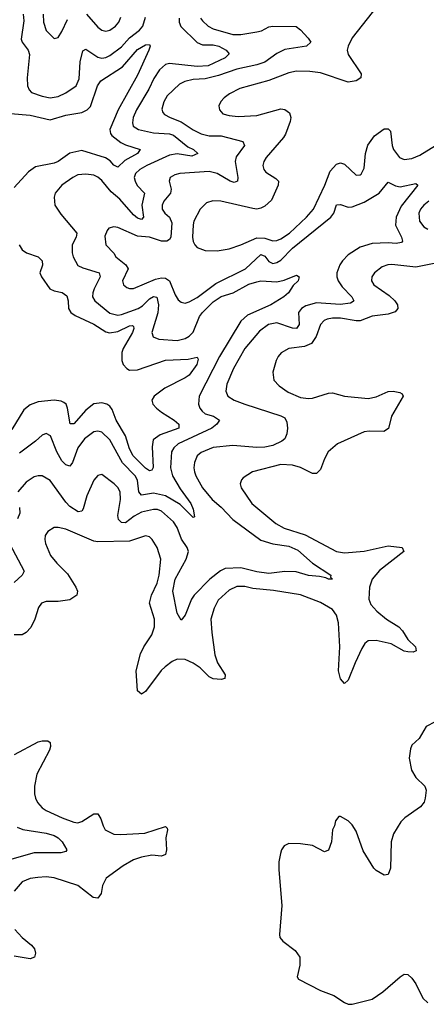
# Model space of a CAD drawing. Header units: inches. Extents: x 1843162 to 1959474, y 907081 to 1016326.
# Tile 545 of 656: x 1931837 to 1933882, y 952293 to 957242. Entities that reach past the tile are written whole.
import ezdxf

# ---------------------------------------------------------------- set-up
doc = ezdxf.new("R2010")
doc.units = ezdxf.units.IN
doc.header["$MEASUREMENT"] = 0
doc.layers.add('B9935', color=7, linetype='Continuous')

msp = doc.modelspace()

# ---------------------------------------------------------------- linework, layer by layer
at = {"layer": 'B9935', "color": 5}
for points, elevation in [([(1933635.6, 957310), (1933510, 957150.9), (1933488.7, 957110), (1933485, 957090), (1933490, 957066.7), (1933555.3, 956970), (1933552.2, 956950), (1933530, 956934.7), (1933490, 956927.6), (1933350, 956975.8), (1933297.2, 956982.8), (1933230, 956983.2), (1933190, 956974.6), (1933090, 956936.8), (1932943.8, 956896.2), (1932892.2, 956870), (1932864.9, 956850), (1932849.2, 956830.8), (1932839.5, 956810), (1932841.3, 956790), (1932859.1, 956770), (1932890, 956760.2), (1932936.5, 956756.5), (1933030, 956760.5), (1933150, 956794.2), (1933171.5, 956791.5), (1933193.5, 956773.5), (1933200.7, 956750), (1933197.1, 956730), (1933173.7, 956666.3), (1933164, 956650), (1933076.3, 956550), (1933065, 956530), (1933060.7, 956510), (1933065, 956490), (1933075.5, 956475.5), (1933124.7, 956444.7), (1933138.9, 956430), (1933137.3, 956410), (1933104.4, 956335.6), (1933070, 956305.2), (1933050, 956294.4), (1933030, 956290.5), (1933010, 956292.7), (1932849.2, 956330.8), (1932808.4, 956331.6), (1932777.4, 956322.6), (1932745.7, 956290), (1932713.7, 956230), (1932709.2, 956210.8), (1932706.7, 956150), (1932710, 956127.7), (1932718.3, 956110), (1932730, 956097.4), (1932770, 956082.3), (1932830, 956081.1), (1932890, 956091.5), (1932950, 956110.2), (1933030, 956146.3), (1933070, 956144.9), (1933110, 956131), (1933130, 956132.6), (1933150, 956141.5), (1933193.9, 956170), (1933279.5, 956250), (1933315, 956290), (1933371.2, 956410), (1933398.7, 956481.3), (1933430, 956516.5), (1933450, 956523.2), (1933470, 956515.8), (1933530, 956461.7), (1933550, 956462), (1933553.9, 956466.1), (1933570, 956496.3), (1933576.9, 956570), (1933588.7, 956611.3), (1933621.6, 956658.4), (1933670, 956694.6), (1933690, 956694.2), (1933701.7, 956681.7), (1933710.9, 956610), (1933717.7, 956590), (1933748, 956550), (1933770, 956539.8), (1933810, 956544.1), (1933850, 956560.8), (1933927.8, 956610)], 580), ([(1932746, 957250), (1932756.4, 957236.4), (1932785.4, 957210), (1932810, 957196.8), (1932910, 957168.5), (1932950, 957168.6), (1933030, 957180.9), (1933052.8, 957187.2), (1933090, 957206.5), (1933110, 957210.5), (1933228.2, 957208.2), (1933250, 957192.3), (1933287.9, 957150), (1933301.3, 957130), (1933279.5, 957110), (1933170, 957092.3), (1933130, 957073.2), (1933070.3, 957029.7), (1933030, 957015.4), (1932930, 956994.4), (1932837.5, 956962.5), (1932770, 956945.6), (1932710, 956941.5), (1932667.7, 956932.3), (1932641.7, 956918.3), (1932579.7, 956860.3), (1932562.7, 956830), (1932552.4, 956792.4), (1932556.4, 956776.4), (1932565.5, 956765.5), (1932593.7, 956750), (1932650, 956729), (1932710, 956688.5), (1932750, 956668.6), (1932790, 956658.7), (1932850, 956658.4), (1932959, 956630), (1932967.3, 956610), (1932926.6, 956553.4), (1932921.2, 956530), (1932934.1, 956450), (1932933.4, 956430), (1932915.2, 956424.8), (1932895.6, 956430), (1932830, 956468.9), (1932790, 956478.6), (1932642.8, 956470), (1932617, 956463), (1932594.3, 956450), (1932588.3, 956430), (1932599.3, 956390), (1932595, 956370), (1932561.6, 956330), (1932553.7, 956310), (1932554.6, 956290), (1932567.1, 956270), (1932590, 956249.3), (1932601.8, 956221.8), (1932596.9, 956150), (1932590, 956137.1), (1932578, 956130), (1932550, 956129.5), (1932490, 956149.9), (1932430, 956154.9), (1932330, 956197.3), (1932310, 956201.3), (1932286, 956194), (1932276.5, 956183.5), (1932266.2, 956153.8), (1932270, 956111), (1932310, 956068.4), (1932320.2, 956050), (1932371.1, 956010), (1932383.5, 955990), (1932354.4, 955930), (1932359.5, 955910), (1932376.7, 955896.7), (1932390, 955891.4), (1932410, 955891.1), (1932521, 955939), (1932550, 955945.2), (1932570, 955943), (1932590, 955929.4), (1932618.9, 955858.9), (1932633.7, 955833.7), (1932650, 955822.4), (1932670, 955818.4), (1932690, 955823.5), (1932730, 955846.4), (1932823.2, 955916.8), (1932973.3, 955990), (1933050, 956062.1), (1933070, 956054.4), (1933090, 956027.2), (1933110, 956017.6), (1933130, 956021.6), (1933150, 956034.4), (1933210, 956094.6), (1933401.2, 956250), (1933416.5, 956270), (1933430, 956311.5), (1933450, 956313.5), (1933490, 956299.6), (1933510, 956301.8), (1933570, 956324.7), (1933644.9, 956370), (1933690, 956426), (1933727, 956407), (1933750, 956403), (1933830, 956419.5), (1933840.4, 956410), (1933755, 956305), (1933731.2, 956250), (1933727.9, 956210), (1933757.2, 956150), (1933763.1, 956130), (1933756.9, 956123.1), (1933730, 956117.2), (1933690, 956120.7), (1933610, 956117), (1933550, 956099.9), (1933490, 956059.9), (1933460.4, 956030), (1933447.8, 956010), (1933432.8, 955970), (1933433, 955950), (1933439.4, 955930), (1933459.3, 955899.3), (1933507.1, 955850), (1933517.4, 955830), (1933514.6, 955825.4), (1933501.6, 955818.4), (1933449.6, 955810.4), (1933330, 955819.2), (1933276.1, 955803.9), (1933253.7, 955790), (1933239.5, 955770), (1933242.5, 955710), (1933230.1, 955689.9), (1933210, 955692.5), (1933130, 955718.2), (1933089.2, 955710), (1933043, 955677), (1932970.1, 955590), (1932912.2, 955490), (1932878.3, 955410), (1932874.7, 955374.7), (1932883.6, 955350), (1932916.4, 955330), (1932970, 955309.5), (1933150, 955251.9), (1933170, 955240.9), (1933180, 955220), (1933183.6, 955190), (1933180, 955160), (1933170, 955136.3), (1933155.5, 955124.5), (1933110, 955102.5), (1933070, 955093.7), (1933030, 955092.7), (1932910, 955102.4), (1932810, 955092.2), (1932750, 955067.1), (1932730.1, 955049.9), (1932716.9, 955016.9), (1932713.7, 954990), (1932716.5, 954970), (1932723.2, 954950), (1932757.4, 954890), (1932805.5, 954830), (1932850, 954792.2), (1932910, 954730.1), (1933050, 954626.8), (1933110, 954608.4), (1933190, 954595.7), (1933235.6, 954575.6), (1933310.1, 954510.1), (1933401.6, 954450), (1933401.1, 954441.1), (1933410.3, 954429.7), (1933390.4, 954429.7), (1933377.1, 954437.1), (1933344.2, 954444.2), (1933290, 954449.2), (1933227.6, 954467.6), (1933170, 954469.3), (1933090, 954459.6), (1933030, 954467.9), (1932950, 954486.7), (1932870, 954484.1), (1932847, 954473), (1932793, 954430), (1932714.3, 954350), (1932701.3, 954330), (1932670, 954249.3), (1932650, 954224.5), (1932630, 954259), (1932607.9, 954370), (1932619.9, 954430), (1932673.8, 954530), (1932685.8, 954570), (1932680.2, 954590), (1932651.6, 954631.6), (1932629.9, 954689.9), (1932610, 954718.3), (1932550, 954772.8), (1932530, 954780.4), (1932510, 954781.3), (1932450, 954767.3), (1932413.5, 954746.5), (1932370, 954713), (1932350, 954714.4), (1932334.4, 954730), (1932330.5, 954750), (1932345, 954830), (1932342, 954870), (1932331.3, 954891.3), (1932312.1, 954910), (1932250, 954956.2), (1932230, 954952), (1932210, 954927.3), (1932175.3, 954850), (1932157, 954783), (1932150, 954771.3), (1932130.9, 954769.1), (1932090, 954795.6), (1932070, 954817.3), (1931990, 954926), (1931950, 954949.8), (1931930, 954949.8), (1931910, 954944.1), (1931870, 954918.4), (1931827.5, 954870)], 560), ([(1932638.6, 957250), (1932639, 957230), (1932647.7, 957207.7), (1932730, 957127.5), (1932756.5, 957116.5), (1932810, 957115.3), (1932838.5, 957110), (1932875.5, 957090), (1932890.3, 957070), (1932870.2, 957050), (1932784.9, 957010), (1932730, 957006.8), (1932590, 957022.6), (1932570, 957017.9), (1932540.1, 956990), (1932512.5, 956947.5), (1932486.5, 956893.5), (1932424.3, 956790), (1932407.7, 956750), (1932404.3, 956724.3), (1932408, 956708), (1932434.9, 956690), (1932510, 956674.1), (1932590, 956668.6), (1932610, 956661.9), (1932683.1, 956603.1), (1932711.6, 956590), (1932732.4, 956570), (1932702.7, 956557.3), (1932630, 956567.4), (1932590, 956561.2), (1932476.6, 956510), (1932441.3, 956490), (1932419.3, 956470), (1932413.8, 956450), (1932417.6, 956430), (1932428.6, 956408.6), (1932465.3, 956370), (1932451.4, 956310), (1932459.3, 956250), (1932450, 956238.7), (1932430, 956244.2), (1932410, 956261.1), (1932340.1, 956340.2), (1932297.8, 956377.7), (1932250, 956434.1), (1932230, 956451.2), (1932210, 956460.5), (1932170, 956466.4), (1932130, 956462.2), (1932104, 956450), (1932048.9, 956410), (1932015.3, 956370), (1932010.3, 956349.7), (1932013.8, 956310), (1932044.5, 956264.5), (1932124.2, 956170), (1932122, 956150), (1932101.5, 956110), (1932100.9, 956070), (1932105.5, 956050), (1932130, 956007.3), (1932154.8, 955994.8), (1932237.2, 955970), (1932242.1, 955950), (1932212.5, 955890), (1932204.8, 955870), (1932203.7, 955850), (1932215, 955830), (1932290, 955767.3), (1932330, 955757.4), (1932350, 955760.1), (1932432.3, 955790), (1932455, 955805), (1932490, 955840.1), (1932510, 955851.1), (1932527.2, 955847.2), (1932535.5, 955810), (1932531.7, 955768.3), (1932501, 955670), (1932507.9, 955647.9), (1932536.3, 955636.3), (1932630, 955630.2), (1932670, 955639.3), (1932688.8, 955651.2), (1932710, 955672.3), (1932741.8, 955750), (1932756.8, 955770), (1932810, 955824.4), (1932850, 955851.6), (1932911.1, 955868.9), (1932990, 955912.8), (1933030, 955925.5), (1933050, 955929.5), (1933130, 955924.5), (1933167.2, 955932.8), (1933230, 955959.1), (1933242.8, 955950), (1933237.3, 955930), (1933213, 955907), (1933189.2, 955870), (1933166.2, 955850), (1933100.8, 955810), (1932983.5, 955756.5), (1932950, 955727.5), (1932842.8, 955550), (1932739.8, 955350), (1932737, 955310), (1932743.7, 955290), (1932754.8, 955274.8), (1932770, 955261.9), (1932812.4, 955250), (1932842.8, 955230), (1932829.2, 955210), (1932803.2, 955190), (1932633.7, 955110), (1932612.1, 955090), (1932601.2, 955070), (1932596.2, 954990), (1932605.1, 954950), (1932643.9, 954883.9), (1932697.4, 954810), (1932710, 954782), (1932716.1, 954743.9), (1932710, 954739.6), (1932644.8, 954804.8), (1932570, 954849.2), (1932510, 954862.1), (1932450, 954851.7), (1932436.3, 954870), (1932430, 954927.6), (1932418.3, 954950), (1932354.7, 955014.7), (1932290.9, 955130.9), (1932250, 955169.9), (1932230, 955174.9), (1932210, 955170.6), (1932163.8, 955136.2), (1932130.1, 955090), (1932103.1, 955016.9), (1932090, 954998.5), (1932070, 955005.7), (1932050, 955025.4), (1932024.6, 955070), (1931991.6, 955150), (1931970, 955162.3), (1931950, 955154.5), (1931916.1, 955123.9), (1931835.7, 955064.3)], 540), ([(1931855.3, 957270), (1931857.3, 957237.3), (1931845.3, 957145.3), (1931849, 957129), (1931879.3, 957090), (1931887.4, 957067.4), (1931874.5, 956950), (1931876.1, 956910), (1931884.3, 956890), (1931897.1, 956877.1), (1931950, 956857.4), (1931990, 956849.5), (1932030, 956855.9), (1932070, 956874.6), (1932121.1, 956910), (1932135.6, 956944.4), (1932141.7, 957030), (1932154.8, 957085.2), (1932170, 957094), (1932230, 957054.4), (1932250, 957048.4), (1932270, 957051.8), (1932290, 957062.3), (1932350, 957106.8), (1932388.8, 957151.2), (1932439.3, 957190), (1932456, 957210), (1932470, 957255)], 540), ([(1931955.3, 957270), (1931957.7, 957230), (1931970, 957188.7), (1932010, 957148.4), (1932030, 957152.2), (1932050, 957182.4), (1932076.9, 957243.1)], 560), ([(1932173.4, 957270), (1932230, 957205.5), (1932250, 957190.2), (1932270, 957185.6), (1932290, 957190.2), (1932318.8, 957210), (1932335.2, 957230), (1932345.1, 957254.9)], 560), ([(1931790.6, 956770.6), (1931890, 956763.1), (1931990, 956739.3), (1932070, 956762.1), (1932150, 956775.9), (1932177.4, 956790), (1932193.3, 956806.7), (1932229.2, 956910.8), (1932244.5, 956935.5), (1932354, 957006), (1932430, 957092.5), (1932470, 957115.9), (1932490, 957117.1), (1932493.6, 957110), (1932487.4, 957090), (1932430, 956963.5), (1932331.7, 956790), (1932291.1, 956690), (1932293.5, 956670), (1932300.8, 956660.8), (1932345.3, 956625.3), (1932370, 956613), (1932443.1, 956590), (1932430.3, 956570), (1932365.5, 956534.5), (1932330, 956501), (1932310, 956510.8), (1932292.6, 956532.6), (1932268.5, 956548.5), (1932150, 956585.4), (1932090, 956571.9), (1932030.4, 956529.6), (1932010, 956520.9), (1931917.5, 956502.5), (1931882.1, 956477.9), (1931810, 956399.6)], 520), ([(1933894.7, 956330), (1933870.2, 956310), (1933853.8, 956290), (1933844.8, 956270), (1933847.7, 956230), (1933870, 956200.9), (1933890, 956189.2)], 580), ([(1931835.4, 956110), (1931850, 956085.6), (1931870.7, 956070.7), (1931930.1, 956050.1), (1931950.6, 956030.6), (1931951.8, 956008.2), (1931938, 955970), (1931947, 955950), (1931989.5, 955889.5), (1932010, 955879.7), (1932051, 955871), (1932075, 955855), (1932081, 955830), (1932082.7, 955790), (1932095, 955770), (1932115.5, 955755.5), (1932210, 955712), (1932270, 955674), (1932288.9, 955668.9), (1932330, 955674.4), (1932390, 955703.5), (1932404.9, 955704.9), (1932410, 955700.7), (1932411.6, 955690), (1932405.1, 955670), (1932357.8, 955590), (1932350.8, 955570), (1932350.9, 955530), (1932357.8, 955510), (1932375.3, 955490), (1932390, 955481.6), (1932430, 955482.1), (1932570, 955531.9), (1932683.8, 955536.2), (1932730, 955545.5), (1932735.6, 955535.6), (1932727.6, 955510), (1932690, 955456.5), (1932670, 955441.7), (1932566.9, 955390), (1932514.3, 955350), (1932502.6, 955330), (1932507.5, 955310), (1932526, 955290), (1932550, 955269.4), (1932613.8, 955230), (1932638, 955210), (1932638, 955202), (1932637.8, 955190), (1932544.4, 955155.6), (1932508.8, 955130), (1932503.7, 955096.3), (1932508.3, 954991.7), (1932501.3, 954978.7), (1932490, 954975.5), (1932470, 954988.3), (1932407.9, 955050), (1932390, 955085.1), (1932369.2, 955150), (1932322.3, 955230), (1932302.6, 955282.6), (1932290, 955299.8), (1932274.7, 955310), (1932250, 955317.1), (1932210, 955312.1), (1932170, 955279.5), (1932110, 955210.8), (1932091.1, 955211.1), (1932078.4, 955290), (1932070.4, 955310.4), (1932059.1, 955319.1), (1932045.4, 955325.4), (1932010, 955329.9), (1931930, 955321.4), (1931890, 955306.8), (1931858.4, 955281.6), (1931797.5, 955182.5)], 520), ([(1933930, 956018.4), (1933830, 955999.2), (1933708.2, 956011.8), (1933689, 956011), (1933659.8, 956000.2), (1933620.9, 955970), (1933608.9, 955950), (1933606.5, 955930), (1933617.8, 955910), (1933695.5, 955855.5), (1933723.9, 955830), (1933737.6, 955810), (1933739.3, 955790), (1933725.2, 955774.8), (1933690, 955762), (1933610, 955752.6), (1933550, 955728.9), (1933530, 955728.6), (1933450, 955742.7), (1933410, 955742.4), (1933383, 955737), (1933368.4, 955730), (1933349.7, 955710.3), (1933328.9, 955650), (1933304.9, 955615.1), (1933270, 955600.3), (1933190, 955589.8), (1933152.7, 955567.3), (1933136.9, 955550), (1933127.2, 955530), (1933110.2, 955470), (1933115.3, 955430), (1933142.2, 955402.2), (1933187.6, 955370), (1933250, 955343.7), (1933290, 955337.9), (1933310, 955339.8), (1933390, 955365.8), (1933410, 955367.7), (1933470.7, 955350), (1933590, 955338), (1933630, 955346.3), (1933690, 955373), (1933715.8, 955375.8), (1933749.2, 955369.2), (1933761.6, 955361.6), (1933765.7, 955350), (1933707.3, 955250), (1933692.6, 955187.4), (1933668.1, 955171.9), (1933594.8, 955174.8), (1933570, 955171.4), (1933434.9, 955110), (1933389.3, 955070), (1933370, 955035.1), (1933350, 954981.1), (1933330, 954961.1), (1933310, 954962.1), (1933250, 954991), (1933210, 955004), (1933150, 955006.1), (1933008.2, 954970), (1932960.9, 954939.1), (1932952.2, 954930), (1932946, 954910), (1932950.3, 954890), (1933005, 954810), (1933125, 954710), (1933167.2, 954687.2), (1933273.6, 954653.6), (1933430, 954570.1), (1933470, 954563.3), (1933570, 954571.6), (1933690, 954598.4), (1933760.7, 954590), (1933768.8, 954570), (1933646.5, 954473.5), (1933609.7, 954430.3), (1933597.3, 954390), (1933593.6, 954330), (1933603.2, 954303.2), (1933632.9, 954270), (1933681.2, 954230), (1933743.2, 954190), (1933762.3, 954170), (1933790, 954126.7), (1933828.2, 954090), (1933830.7, 954070), (1933815.8, 954064.2), (1933790, 954064.6), (1933770, 954069.2), (1933705, 954105), (1933630, 954121.6), (1933590, 954120.9), (1933573, 954107), (1933558.2, 954081.8), (1933524.1, 954010), (1933490, 953922), (1933470, 953905.1), (1933450, 953929.7), (1933441, 953970), (1933448.1, 954090), (1933440.6, 954210), (1933429.9, 954249.9), (1933410, 954277.2), (1933350, 954313.5), (1933250, 954352.2), (1933114.1, 954374.1), (1933010, 954383.7), (1932970, 954393), (1932930, 954392.8), (1932890, 954375.2), (1932835.6, 954324.4), (1932814.7, 954285.3), (1932798.7, 954230), (1932802.9, 954163), (1932819.1, 954050), (1932831.9, 954010), (1932870.2, 953950), (1932868.9, 953931.1), (1932850, 953925.9), (1932810, 953928.8), (1932790, 953940.2), (1932745, 953985), (1932710, 954007.8), (1932670, 954027), (1932630, 954027.9), (1932603.6, 954016.4), (1932568.5, 953990), (1932549.3, 953970.7), (1932470, 953865.3), (1932450, 953852.3), (1932429.3, 953869.3), (1932423.2, 953970), (1932444.3, 954055.7), (1932461.2, 954090), (1932502.4, 954150), (1932515.3, 954190), (1932515, 954230), (1932490.8, 954310), (1932499.4, 954350), (1932528.3, 954410), (1932538.8, 954450), (1932546.8, 954530), (1932528.7, 954590), (1932504, 954630), (1932490, 954642.3), (1932470, 954647.7), (1932390, 954620.7), (1932230, 954617.4), (1932210, 954620.9), (1932070, 954681), (1932030, 954690.8), (1932010, 954689.6), (1931978, 954670), (1931964.9, 954650), (1931963.1, 954630), (1931967.8, 954610), (1931992.6, 954550), (1932024.5, 954510), (1932076.9, 954456.9), (1932118.9, 954390), (1932128.4, 954370), (1932124.5, 954350), (1932090, 954326.2), (1932030, 954317.9), (1931970, 954318.3), (1931947.2, 954310), (1931931.5, 954288.5), (1931913.1, 954230), (1931892.5, 954187.5), (1931870, 954161.6), (1931849.1, 954150.9), (1931810, 954150.4)], 580), ([(1931837, 954790), (1931837.5, 954762.6), (1931826, 954734)], 560), ([(1931785.8, 954610), (1931859, 954470), (1931850.3, 954450), (1931810, 954414)], 560), ([(1933927.3, 953712.7), (1933882, 953690), (1933846.4, 953630), (1933810, 953596.2), (1933802, 953578), (1933795.8, 953530), (1933807.2, 953470), (1933830, 953434), (1933874.3, 953390), (1933880.8, 953370), (1933876.9, 953330), (1933870.8, 953309.2), (1933853.3, 953286.7), (1933773.7, 953230), (1933753.4, 953210), (1933716.5, 953150), (1933706.2, 953110), (1933701.7, 952978.3), (1933690, 952946), (1933670, 952942.9), (1933630, 952966), (1933618.2, 952978.2), (1933564.2, 953064.2), (1933530, 953164), (1933510, 953195.3), (1933490, 953215.3), (1933450, 953238), (1933442, 953238), (1933424.7, 953215.3), (1933421, 953190), (1933410.8, 953170), (1933404.9, 953110), (1933390, 953068), (1933370, 953059), (1933310, 953091.8), (1933250, 953100.7), (1933190, 953100.9), (1933166.8, 953090), (1933153.4, 953070), (1933148.1, 953051.9), (1933140.4, 953010), (1933140.4, 952970), (1933154.9, 952790), (1933143.5, 952643.5), (1933146, 952630), (1933161, 952610), (1933223.4, 952563.4), (1933246.8, 952530), (1933246, 952490), (1933232, 952432), (1933239.6, 952419.6), (1933350, 952362), (1933417, 952337), (1933470, 952302), (1933490, 952293.4), (1933510, 952293.8), (1933610, 952318.8), (1933663.9, 952356.1), (1933750, 952432), (1933770, 952444.4), (1933790, 952443.8), (1933810, 952424.9), (1933830, 952396.3), (1933864.1, 952324.1), (1933890, 952301.3)], 620), ([(1931810.7, 953549.3), (1931930, 953611.9), (1931950, 953618), (1931978.2, 953618.2), (1931990.2, 953610), (1931992.6, 953590), (1931987, 953570), (1931924.1, 953450), (1931911.6, 953390), (1931911.6, 953351.6), (1931917.4, 953330), (1931927.4, 953307.4), (1931950, 953281.3), (1931970, 953267.5), (1932051.5, 953231.5), (1932110, 953208.6), (1932130, 953206), (1932150, 953212.5), (1932210, 953250.2), (1932230, 953250.2), (1932246.1, 953226.1), (1932256.6, 953190), (1932267.7, 953170), (1932310, 953149.1), (1932346.7, 953146.7), (1932466, 953154), (1932570, 953186.4), (1932578.9, 953178.9), (1932580.9, 953170), (1932571.5, 953130), (1932574.9, 953070), (1932570, 953046), (1932550, 953038.7), (1932502.4, 953042.4), (1932450, 953033.7), (1932410, 953019.5), (1932358, 952990), (1932272.7, 952927.3), (1932254.3, 952890), (1932246.7, 952850), (1932230, 952826.5), (1932206.2, 952830), (1932130, 952891.2), (1932010, 952929.1), (1931970, 952934.5), (1931928.5, 952931.5), (1931890, 952925.6), (1931850, 952909.7), (1931810, 952862)], 580), ([(1931824.2, 953184.2), (1931852.5, 953172.5), (1931970, 953153.8), (1932010, 953141.3), (1932031.1, 953130), (1932051, 953110), (1932073.7, 953070), (1932070, 953061.2), (1932044.9, 953055.1), (1931910, 953055.2), (1931750, 953009.9)], 560), ([(1931813, 952670), (1931848.9, 952628.9), (1931896.9, 952590), (1931911.4, 952571.4), (1931916.6, 952550), (1931911.8, 952530), (1931890, 952522.4), (1931810, 952535.5)], 580)]:
    msp.add_lwpolyline(points, dxfattribs=dict(at, elevation=elevation))

doc.saveas('drawing.dxf')
